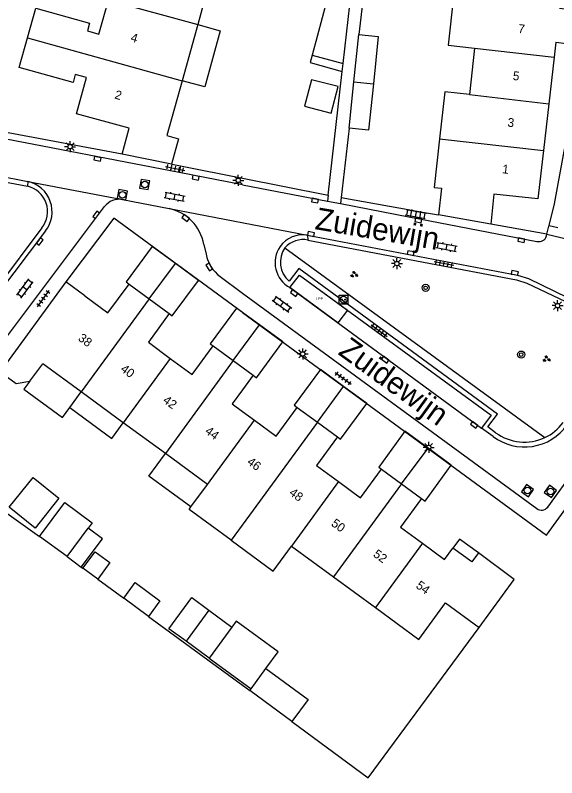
# Model space of a CAD drawing. Extents: x 136000 to 141014, y 402000 to 403500.
# Drawn here: x 138974.3 to 139035.6, y 402240.6 to 402326.9 of the extents above; entities that cross this region are included whole.
import ezdxf

# ---------------------------------------------------------------- set-up
doc = ezdxf.new("R2010")
doc.units = 0
for name, color, linetype in [('bp-grn-parkeervak', 7, 'Continuous'), ('gg-afsc-erfafscheiding', 7, 'Continuous'), ('gg-afsc-muur', 7, 'Continuous'), ('gg-anno-huisnummerreeks BGT', 7, 'Continuous'), ('gg-anno-openbare ruimte label', 7, 'Continuous'), ('gg-bbg-bijgebouw', 7, 'Continuous'), ('gg-bbg-gedigitaliseerde bebouwing', 7, 'Continuous'), ('gg-bbg-gedigitaliseerde bijgebouw', 7, 'Continuous'), ('gg-bbg-hoofdgebouw', 7, 'Continuous'), ('gg-bbg-luifel en loopbrug', 7, 'Continuous'), ('gg-bbg-tussenscheiding', 7, 'Continuous'), ('gg-knt-verharding', 7, 'Continuous'), ('gg-knt-verharding nz', 7, 'Continuous'), ('gt-grn-groengrens', 7, 'Continuous'), ('gt-grn-weggrens', 7, 'Continuous'), ('gt-symb-boom', 7, 'Continuous'), ('gt-symb-groenvak', 7, 'Continuous'), ('gt-symb-klinker verharding', 7, 'Continuous'), ('gt-symb-kolk', 7, 'Continuous'), ('gt-symb-laadpunt elektrisch vervoer', 7, 'Continuous'), ('gt-symb-lichtmast', 7, 'Continuous'), ('gt-symb-rioolschacht', 7, 'Continuous'), ('gt-symb-tegel verharding', 7, 'Continuous'), ('kenmerkpunt laadpunt parkeerplaats', 7, 'Continuous')]:
    doc.layers.add(name, color=color, linetype=linetype)

# ---------------------------------------------------------------- blocks, each defined once
blk = doc.blocks.new('gt0-KOLK')
at = {"layer": 'gt-symb-kolk'}
blk.add_lwpolyline([(0, 0), (0.375, 0), (0.375, 0.4), (-0.375, 0.4), (-0.375, 0), (0, 0)], dxfattribs=at)
blk = doc.blocks.new('gt0-LMAST')
at = {"layer": 'gt-symb-lichtmast'}
for p, q in [((-0.182, 0.173), (-0.447, 0.438)), ((-0.005, 0.246), (-0.005, 0.621)), ((0.172, 0.173), (0.437, 0.438)), ((-0.255, -0.004), (-0.63, -0.004)), ((-0.182, -0.181), (-0.447, -0.446)), ((-0.005, -0.254), (-0.005, -0.629)), ((0.437, -0.446), (0.172, -0.181)), ((0.245, -0.004), (0.62, -0.004))]:
    blk.add_line(p, q, dxfattribs=at)
blk.add_circle((-0.005, -0.004), 0.25, dxfattribs=at)
blk = doc.blocks.new('gt0-KL1')
at = {"layer": 'gt-symb-klinker verharding'}
for p, q in [((-1.15, 0.3), (1.15, 0.3)), ((-1, -0.3), (-1, 0.3)), ((-0.5, 0.3), (-0.5, 0.45)), ((0, -0.3), (0, 0.3)), ((0.5, 0.3), (0.5, 0.45)), ((1, -0.3), (1, 0.3)), ((-1.15, -0.3), (1.15, -0.3)), ((-0.5, -0.45), (-0.5, -0.3)), ((0.5, -0.45), (0.5, -0.3))]:
    blk.add_line(p, q, dxfattribs=at)
blk = doc.blocks.new('gt0-BOOM')
at = {"layer": 'gt-symb-boom'}
for radius in [0.4, 0.2]:
    blk.add_circle((0, 0), radius, dxfattribs=at)
blk = doc.blocks.new('gt0-GRVAK')
at = {"layer": 'gt-symb-groenvak'}
for p, q in [((-0.11, 0.189), (-0.228, 0.24)), ((-0.182, 0.153), (0.088, 0.153)), ((-0.091, 0.211), (-0.156, 0.322)), ((-0.047, 0.214), (-0.047, 0.393)), ((-0.004, 0.211), (0.061, 0.322)), ((0.015, 0.189), (0.133, 0.24)), ((0.262, -0.052), (0.197, 0.059)), ((0.305, -0.049), (0.305, 0.13)), ((0.349, -0.052), (0.414, 0.059)), ((-0.245, -0.228), (-0.363, -0.177)), ((-0.318, -0.264), (-0.047, -0.264)), ((-0.226, -0.206), (-0.291, -0.095)), ((-0.183, -0.203), (-0.183, -0.024)), ((-0.139, -0.206), (-0.074, -0.095)), ((-0.12, -0.228), (-0.002, -0.177)), ((0.243, -0.074), (0.125, -0.023)), ((0.17, -0.11), (0.441, -0.11)), ((0.368, -0.074), (0.486, -0.023))]:
    blk.add_line(p, q, dxfattribs=at)
blk = doc.blocks.new('gt0-TEG1')
at = {"layer": 'gt-symb-tegel verharding'}
for p, q in [((-1.125, 0), (1.125, 0)), ((-0.9, -0.25), (-0.9, 0.25)), ((-0.45, -0.25), (-0.45, 0.25)), ((0, -0.25), (0, 0.25)), ((0.45, -0.25), (0.45, 0.25)), ((0.9, -0.25), (0.9, 0.25))]:
    blk.add_line(p, q, dxfattribs=at)
blk = doc.blocks.new('gt0-LEV')
at = {"layer": 'gt-symb-laadpunt elektrisch vervoer'}
blk.add_lwpolyline([(-0.486, 0.501), (0.486, 0.501), (0.486, -0.499), (-0.486, -0.499)], close=True, dxfattribs=at)
for centre, radius in [((0, 0), 0.393), ((-0.186, 0), 0.0566), ((0.186, 0), 0.0566)]:
    blk.add_circle(centre, radius, dxfattribs=at)
blk = doc.blocks.new('gt0-RS')
at = {"layer": 'gt-symb-rioolschacht'}
blk.add_lwpolyline([(-0.5, -0.5), (0.5, -0.5), (0.5, 0.5), (-0.5, 0.5)], close=True, dxfattribs=at)
blk.add_circle((0, 0), 0.375, dxfattribs=at)

msp = doc.modelspace()

# ---------------------------------------------------------------- linework, layer by layer
at = {"layer": 'bp-grn-parkeervak'}
msp.add_lwpolyline([(139010.774, 402292.141), (139005.35, 402296.118), (139006.451, 402297.534), (139011.869, 402293.573), (139010.774, 402292.141)], dxfattribs=at)
at = {"layer": 'gg-afsc-erfafscheiding'}
for p, q in [((138986.375, 402311.213), (138969.193, 402314.426)), ((139009.685, 402306.576), (139009.608, 402305.899)), ((139011.148, 402306.3), (139011.071, 402305.618)), ((138968.089, 402274.277), (138977.017, 402267.945)), ((138981.74, 402264.484), (138981.923, 402264.35)), ((138983.596, 402263.124), (138986.542, 402260.965)), ((138989.346, 402258.91), (139000.808, 402250.509))]:
    msp.add_line(p, q, dxfattribs=at)
msp.add_lwpolyline([(139005.572, 402247.019), (139014.193, 402240.649), (139026.765, 402257.662)], dxfattribs=at)
at = {"layer": 'gg-afsc-muur'}
for p, q in [((139015.203, 402341.648), (139013.147, 402324.757)), ((139009.685, 402306.576), (139011.272, 402320.591)), ((139012.048, 402314.151), (139011.148, 402306.3)), ((138991.939, 402310.102), (138991.988, 402310.092)), ((138991.988, 402310.092), (138992.967, 402309.898)), ((138992.967, 402309.898), (139000, 402308.5)), ((139000, 402308.5), (139009.685, 402306.576)), ((139011.148, 402306.3), (139019.169, 402304.877)), ((139019.169, 402304.877), (139020.126, 402304.708)), ((139020.126, 402304.708), (139022.166, 402304.346))]:
    msp.add_line(p, q, dxfattribs=at)
at = {"layer": 'gg-bbg-bijgebouw'}
for p, q in [((139012.594, 402319.421), (139013.147, 402324.757)), ((139012.048, 402314.151), (139012.594, 402319.421))]:
    msp.add_line(p, q, dxfattribs=at)
for points in [[(139013.147, 402324.757), (139015.349, 402324.529), (139014.796, 402319.194)], [(139014.796, 402319.194), (139014.249, 402313.923), (139012.048, 402314.151)]]:
    msp.add_lwpolyline(points, dxfattribs=at)
at = {"layer": 'gg-bbg-gedigitaliseerde bebouwing'}
msp.add_line((138975.915, 402285.53), (138977.374, 402287.505), dxfattribs=at)
for points in [[(138972.555, 402286.604), (138974.383, 402285.265), (138975.915, 402285.53)], [(138998.697, 402267.532), (139003.456, 402264.045), (139005.531, 402266.876)]]:
    msp.add_lwpolyline(points, dxfattribs=at)
at = {"layer": 'gg-bbg-gedigitaliseerde bijgebouw'}
for p, q in [((139009.581, 402328.798), (139007.874, 402322.422)), ((139011.373, 402321.485), (139012.124, 402328.117)), ((139007.874, 402322.422), (139011.373, 402321.485)), ((138980.132, 402265.674), (138982.512, 402268.889)), ((138980.132, 402265.674), (138981.74, 402264.484)), ((138983.596, 402263.124), (138981.923, 402264.35)), ((138989.346, 402258.91), (138986.542, 402260.965)), ((138996.176, 402259.609), (138993.596, 402256.088)), ((139000.948, 402250.701), (139002.64, 402253.009)), ((139000.808, 402250.509), (139000.948, 402250.701)), ((139005.572, 402247.019), (139000.808, 402250.509))]:
    msp.add_line(p, q, dxfattribs=at)
for points in [[(139007.79, 402319.644), (139007.013, 402316.637), (139010.02, 402315.86), (139010.797, 402318.867), (139007.79, 402319.644)], [(138973.573, 402271.259), (138976.275, 402274.628), (138979.205, 402272.278), (138976.502, 402268.909), (138973.573, 402271.259)], [(138981.74, 402264.484), (138984.12, 402267.699), (138982.512, 402268.889)], [(138981.923, 402264.35), (138983.293, 402266.219), (138984.966, 402264.993), (138983.596, 402263.124)], [(138986.542, 402260.965), (138987.844, 402262.736), (138990.645, 402260.683), (138989.346, 402258.91)], [(138993.596, 402256.088), (138991.657, 402257.509), (138994.237, 402261.03), (138996.176, 402259.609)], [(139002.64, 402253.009), (139007.408, 402249.515), (139005.572, 402247.019)]]:
    msp.add_lwpolyline(points, dxfattribs=at)
at = {"layer": 'gg-bbg-hoofdgebouw'}
for p, q in [((138996.679, 402332.253), (138994.917, 402325.892)), ((138994.917, 402325.892), (138993.156, 402319.532)), ((139035.44, 402323.887), (139035.25, 402322.212)), ((139026.255, 402323.23), (139025.666, 402317.967)), ((139035.25, 402322.212), (139034.651, 402316.926)), ((139034.651, 402316.926), (139034.054, 402311.65)), ((138991.939, 402310.102), (138986.375, 402311.213)), ((139028.087, 402303.288), (139022.166, 402304.346)), ((138979.995, 402296.761), (138972.555, 402286.604)), ((138982.141, 402295.189), (138979.995, 402296.761)), ((138987.156, 402296.495), (138989.416, 402294.835)), ((138989.416, 402294.835), (138991.681, 402293.171)), ((138996.663, 402289.517), (138998.929, 402287.855)), ((138981.725, 402284.317), (138977.374, 402287.505)), ((138998.929, 402287.855), (139001.195, 402286.193)), ((139001.195, 402286.193), (139000, 402284.563)), ((138986.493, 402280.824), (138981.725, 402284.317)), ((139000, 402282.1), (139001.329, 402281.125)), ((139006.192, 402282.555), (139008.459, 402280.894)), ((138991.253, 402277.337), (138986.493, 402280.824)), ((139008.459, 402280.894), (139010.725, 402279.234)), ((138996.012, 402273.85), (138991.253, 402277.337)), ((139015.711, 402275.567), (139017.979, 402273.914)), ((138994.144, 402271.301), (138996.012, 402273.85)), ((139017.979, 402273.914), (139020.251, 402272.259)), ((139020.251, 402272.259), (139017.876, 402269.013)), ((139017.876, 402269.013), (139020.352, 402267.198)), ((139005.531, 402266.876), (139010.29, 402263.389)), ((139010.29, 402263.389), (139015.049, 402259.902)), ((139015.049, 402259.902), (139019.948, 402256.313))]:
    msp.add_line(p, q, dxfattribs=at)
for points in [[(139028.197, 402331.601), (139025.289, 402331.951), (139024.935, 402328.931), (139023.871, 402329.07), (139023.257, 402323.572), (139026.255, 402323.23)], [(138975.639, 402324.377), (138976.573, 402327.743), (138982.684, 402326.045), (138982.44, 402325.168), (138983.731, 402324.809), (138984.806, 402328.683)], [(139035.44, 402323.887), (139036.917, 402323.72), (139037.229, 402326.593), (139037.275, 402326.588), (139037.382, 402327.524), (139035.871, 402327.697)], [(138986.375, 402311.213), (138987.173, 402314.145), (138981.213, 402315.794), (138982.344, 402319.88), (138981.046, 402320.219), (138980.804, 402319.342), (138974.709, 402321.024), (138975.639, 402324.377)], [(138993.156, 402319.532), (138991.434, 402313.317), (138992.742, 402312.948), (138991.939, 402310.102)], [(139025.666, 402317.967), (139022.905, 402318.277), (139022.3, 402312.968)], [(139022.3, 402312.968), (139021.671, 402307.443), (139022.498, 402307.376), (139022.166, 402304.346)], [(139034.054, 402311.65), (139033.432, 402306.158), (139028.454, 402306.702), (139028.087, 402303.288)], [(138982.141, 402295.189), (138984.759, 402293.257), (138987.156, 402296.495)], [(138991.681, 402293.171), (138989.329, 402289.937), (138991.808, 402288.106)], [(138991.808, 402288.106), (138994.286, 402286.277), (138996.663, 402289.517)], [(139000, 402284.563), (138998.826, 402282.961), (139000, 402282.1)], [(139001.329, 402281.125), (139003.814, 402279.303), (139006.192, 402282.555)], [(139010.725, 402279.234), (139008.355, 402275.985), (139010.852, 402274.158)], [(139010.852, 402274.158), (139013.338, 402272.34), (139015.711, 402275.567)], [(138998.697, 402267.532), (138993.937, 402271.019), (138994.144, 402271.301)], [(139020.352, 402267.198), (139022.869, 402265.353), (139023.781, 402266.631)], [(139026.686, 402266.096), (139025.954, 402265.081), (139023.781, 402266.631)], [(139026.765, 402257.662), (139030.754, 402263.095), (139026.686, 402266.096)], [(139019.948, 402256.313), (139022.975, 402260.445), (139026.765, 402257.662)]]:
    msp.add_lwpolyline(points, dxfattribs=at)
at = {"layer": 'gg-bbg-luifel en loopbrug'}
for p, q in [((139011.272, 402320.591), (139011.373, 402321.485)), ((138989.416, 402294.835), (138992.387, 402298.852)), ((138998.929, 402287.855), (139001.912, 402291.889)), ((139008.459, 402280.894), (139011.423, 402284.934)), ((138980.426, 402282.543), (138981.725, 402284.317)), ((139017.979, 402273.914), (139020.996, 402277.937)), ((138980.132, 402265.674), (138977.017, 402267.945)), ((138996.176, 402259.609), (138998.786, 402257.697)), ((138998.786, 402257.697), (138996.206, 402254.176)), ((138996.206, 402254.176), (138993.596, 402256.088)), ((138996.206, 402254.176), (139000.948, 402250.701))]:
    msp.add_line(p, q, dxfattribs=at)
for points in [[(138994.917, 402325.892), (138997.467, 402325.186), (138995.706, 402318.826), (138993.156, 402319.532)], [(139007.874, 402322.422), (139007.645, 402321.595), (139011.272, 402320.591)], [(138992.387, 402298.852), (138989.763, 402300.77), (138986.808, 402296.753), (138987.156, 402296.495)], [(138991.681, 402293.171), (138992.037, 402292.909), (138995.01, 402296.934), (138992.387, 402298.852)], [(139001.912, 402291.889), (138999.288, 402293.807), (138996.312, 402289.774), (138996.663, 402289.517)], [(139001.195, 402286.193), (139001.565, 402285.922), (139004.535, 402289.97), (139001.912, 402291.889)], [(139011.423, 402284.934), (139008.799, 402286.852), (139005.838, 402282.814), (139006.192, 402282.555)], [(138975.915, 402285.53), (138975.25, 402284.63), (138979.612, 402281.434), (138980.426, 402282.543)], [(139010.725, 402279.234), (139011.086, 402278.97), (139014.046, 402283.016), (139011.423, 402284.934)], [(138980.426, 402282.543), (138985.193, 402279.05), (138986.493, 402280.824)], [(139020.996, 402277.937), (139018.372, 402279.855), (139015.402, 402275.794), (139015.711, 402275.567)], [(139020.251, 402272.259), (139020.65, 402271.968), (139023.619, 402276.019), (139020.996, 402277.937)], [(138994.144, 402271.301), (138989.385, 402274.788), (138991.253, 402277.337)], [(138977.017, 402267.945), (138979.873, 402271.803), (138982.971, 402269.51), (138982.512, 402268.889)], [(139026.686, 402266.096), (139024.541, 402267.668), (139023.781, 402266.631)], [(139002.64, 402253.009), (139004.025, 402254.9), (138999.283, 402258.375), (138998.786, 402257.697)]]:
    msp.add_lwpolyline(points, dxfattribs=at)
at = {"layer": 'gg-bbg-tussenscheiding'}
for p, q in [((138984.806, 402328.683), (138994.917, 402325.892)), ((138975.639, 402324.377), (138993.156, 402319.532)), ((139026.255, 402323.23), (139035.25, 402322.212)), ((139012.594, 402319.421), (139014.796, 402319.194)), ((139025.666, 402317.967), (139034.651, 402316.926)), ((139022.3, 402312.968), (139034.054, 402311.65)), ((138989.416, 402294.835), (138981.725, 402284.317)), ((138991.808, 402288.106), (138986.493, 402280.824)), ((138998.929, 402287.855), (138991.253, 402277.337)), ((138996.012, 402273.85), (139001.329, 402281.125)), ((139010.852, 402274.158), (139005.531, 402266.876)), ((139017.979, 402273.914), (139010.29, 402263.389)), ((139020.352, 402267.198), (139015.049, 402259.902))]:
    msp.add_line(p, q, dxfattribs=at)
msp.add_lwpolyline([(139008.459, 402280.894), (139000.771, 402270.363), (138998.697, 402267.532)], dxfattribs=at)
at = {"layer": 'gg-knt-verharding'}
for p, q in [((138941.954, 402314.084), (138975.636, 402307.603)), ((138991.834, 402309.317), (138969.532, 402313.614)), ((138991.988, 402310.092), (138991.834, 402309.317)), ((138992.967, 402309.898), (138992.815, 402309.128)), ((138968.694, 402309.476), (138975.689, 402308.122)), ((138992.815, 402309.128), (138991.834, 402309.317)), ((139000, 402307.744), (138992.815, 402309.128)), ((139000, 402307.744), (139009.608, 402305.899)), ((138986.397, 402306.08), (138991.68, 402305.074)), ((139009.608, 402305.899), (139011.071, 402305.618)), ((139011.071, 402305.618), (139019.004, 402304.094)), ((138970.049, 402286.24), (138984.358, 402305.281)), ((139019.004, 402304.094), (139019.169, 402304.877)), ((139020.126, 402304.708), (139020.006, 402303.902)), ((139019.004, 402304.094), (139020.006, 402303.902)), ((139020.006, 402303.902), (139033.319, 402301.345)), ((138977.269, 402302.876), (138970.619, 402294.034)), ((139034.447, 402302.158), (139034.678, 402303.06)), ((139034.702, 402303.154), (139034.678, 402303.06)), ((138977.682, 402302.527), (138971.027, 402293.724)), ((139034.396, 402301.959), (139034.447, 402302.158)), ((138995.624, 402301.015), (138995.867, 402299.916)), ((138997.444, 402297.37), (139000, 402295.48)), ((139000, 402295.48), (139033.288, 402271.112)), ((139034.538, 402271.271), (139049.86, 402292.448)), ((139028.357, 402279.269), (139027.046, 402280.211))]:
    msp.add_line(p, q, dxfattribs=at)
for points in [[(139034.702, 402303.154), (139035.312, 402305.584), (139039.825, 402330.273), (139040.124, 402333.256), (139040.485, 402338.331), (139040.924, 402341.979), (139041.478, 402345.612), (139041.842, 402347.794), (139042.245, 402349.971), (139042.838, 402352.845), (139043.5, 402355.71), (139046.158, 402363.622), (139063.717, 402408.521), (139065.801, 402416.111)], [(139000, 402293.302), (138985.412, 402303.985), (138979.995, 402296.761)], [(139007.332, 402302.058), (139031.107, 402297.518), (139032.353, 402297.138), (139036.785, 402295.017), (139038.689, 402294.259)], [(139007.396, 402301.497), (139031.019, 402296.987), (139032.164, 402296.629), (139036.555, 402294.537), (139038.499, 402293.748)], [(139028.642, 402279.698), (139027.764, 402280.348), (139028.853, 402281.794), (139006.357, 402298.27), (139005.253, 402296.832)], [(139005.35, 402296.118), (139006.451, 402297.534), (139028.122, 402281.69), (139027.046, 402280.211)], [(139000, 402293.302), (139034.39, 402268.117), (139050.94, 402290.877)]]:
    msp.add_lwpolyline(points, dxfattribs=at)
for centre, radius, start, end in [((138974.92, 402304.696), 3.512, 321.86263, 77.35028), ((138974.974, 402304.729), 2.949, 321.07936, 77.03683), ((138986.025, 402304.029), 2.085, 79.7104, 143.08593), ((138990.531, 402300.011), 5.191, 11.14569, 77.20779), ((139006.826, 402298.932), 3.166, 80.80031, 144.81235), ((139033.533, 402302.222), 0.902, 256.30239, 343.07272), ((139006.84, 402298.831), 2.723, 78.21847, 138.7702), ((139006.887, 402298.939), 3.213, 145.5469, 241.4128), ((139007.117, 402298.984), 2.847, 144.76558, 229.09025), ((138999.977, 402300.701), 4.185, 190.80711, 232.74129), ((139031.903, 402283.951), 5.874, 232.86028, 324.90104), ((139031.89, 402283.993), 5.386, 295.67116, 324.40118), ((139031.907, 402284.158), 5.528, 233.79342, 294.7671), ((139033.832, 402271.828), 0.9, 232.78941, 321.70878)]:
    msp.add_arc(centre, radius, start, end, dxfattribs=at)
at = {"layer": 'gg-knt-verharding nz'}
for p, q in [((139034.702, 402303.154), (139035.673, 402302.915)), ((139005.35, 402296.118), (139027.046, 402280.211))]:
    msp.add_line(p, q, dxfattribs=at)
at = {"layer": 'gt-grn-groengrens'}
for p, q in [((139034.447, 402302.158), (139028.087, 402303.288)), ((139004.792, 402300.626), (139034.223, 402279.139))]:
    msp.add_line(p, q, dxfattribs=at)
at = {"layer": 'gt-grn-weggrens'}
for p, q in [((138975.689, 402308.122), (138975.636, 402307.603)), ((138975.689, 402308.122), (138986.397, 402306.08)), ((138991.68, 402305.074), (139007.332, 402302.058)), ((139007.332, 402302.058), (139007.396, 402301.497)), ((139034.447, 402302.158), (139040.472, 402300.697))]:
    msp.add_line(p, q, dxfattribs=at)

# ---------------------------------------------------------------- block references
at = {"layer": 'gt-symb-boom', "rotation": 90}
for p in [(139020.715, 402296.092), (139031.531, 402288.539)]:
    msp.add_blockref('gt0-BOOM', p, dxfattribs=at)
at = {"layer": 'gt-symb-groenvak', "rotation": -10.894182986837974}
for p in [(139012.616, 402297.597), (139034.384, 402288.032)]:
    msp.add_blockref('gt0-GRVAK', p, dxfattribs=at)
at = {"layer": 'gt-symb-klinker verharding'}
for p, rotation in [((138992.296, 402306.394), -10.837910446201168), ((139019.577, 402304.413), 169.63367739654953), ((139023.109, 402300.721), -10.894182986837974), ((138975.363, 402296.019), 53.049872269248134), ((139004.462, 402294.242), -36.21688464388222)]:
    msp.add_blockref('gt0-KL1', p, dxfattribs=dict(at, rotation=rotation))
at = {"layer": 'gt-symb-kolk'}
for p, rotation in [((138983.614, 402310.888), 169.0495657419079), ((138994.714, 402308.757), 169.0495657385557), ((139008.237, 402306.166), 169.10581701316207), ((138983.581, 402304.243), 53.049872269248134), ((138993.671, 402304.148), 142.84362584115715), ((139019.919, 402303.93), 169.16208955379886), ((139007.7, 402301.988), -10.837910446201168), ((138976.876, 402301.449), -126.7896996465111), ((139031.583, 402301.685), 169.16208955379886), ((139018.986, 402299.835), -10.837910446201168), ((138996.388, 402298.557), 120.87529168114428), ((139030.765, 402297.585), -11.073871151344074), ((139005.957, 402295.666), 143.33640752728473), ((139016.243, 402288.123), 143.70304105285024), ((139026.334, 402280.747), 143.7831153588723)]:
    msp.add_blockref('gt0-KOLK', p, dxfattribs=dict(at, rotation=rotation))
at = {"layer": 'gt-symb-laadpunt elektrisch vervoer'}
msp.add_blockref('gt0-LEV', (139011.422, 402294.761), dxfattribs=at)
at = {"layer": 'gt-symb-lichtmast'}
for p in [(138980.477, 402312.069), (138999.513, 402308.261), (139017.464, 402298.845), (139035.654, 402294.08), (139006.807, 402288.62), (139021.067, 402278.04)]:
    msp.add_blockref('gt0-LMAST', p, dxfattribs=at)
at = {"layer": 'gt-symb-rioolschacht'}
for p, rotation in [((138988.924, 402307.788), -10.602058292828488), ((138986.394, 402306.623), -10.602058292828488), ((139032.248, 402273.145), 55.26137471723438), ((139034.838, 402273.048), 53.98947459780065)]:
    msp.add_blockref('gt0-RS', p, dxfattribs=dict(at, rotation=rotation))
at = {"layer": 'gt-symb-tegel verharding'}
for p, rotation in [((138992.372, 402309.609), -11.47848203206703), ((139022.796, 402298.856), -10.837910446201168), ((138977.431, 402294.863), 53.98947459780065), ((139015.443, 402291.255), -36.17064413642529), ((139011.392, 402285.837), -36.21688464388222)]:
    msp.add_blockref('gt0-TEG1', p, dxfattribs=dict(at, rotation=rotation))

# ---------------------------------------------------------------- texts
at = {"layer": 'gg-anno-huisnummerreeks BGT'}
for s, rotation, p in [('7', 353.6, (139031.144, 402324.951)), ('4', 344.5, (138987.256, 402324.002)), ('5', 353.5, (139030.541, 402319.626)), ('2', 344.5, (138985.442, 402317.532)), ('3', 353.6, (139029.943, 402314.343)), ('1', 353.5, (139029.345, 402309.066)), ('38', 323.6, (138981.297, 402290.22)), ('40', 323.5, (138986.101, 402286.727)), ('42', 323.6, (138990.89, 402283.19)), ('44', 323.7, (138995.66, 402279.703)), ('46', 323.7, (139000.418, 402276.214)), ('48', 323.8, (139005.183, 402272.73)), ('50', 323.8, (139009.946, 402269.246)), ('52', 323.8, (139014.694, 402265.766)), ('54', 323.8, (139019.531, 402262.221))]:
    msp.add_text(s, height=1, rotation=rotation, dxfattribs=at).set_placement(p)
at = {"layer": 'gg-anno-openbare ruimte label'}
for rotation, p in [(350.3, (139008.094, 402302.745)), (324.1, (139010.697, 402288.638))]:
    msp.add_text('Zuidewijn', height=2.5, rotation=rotation, dxfattribs=at).set_placement(p)
at = {"layer": 'kenmerkpunt laadpunt parkeerplaats'}
msp.add_text('LPP', height=0.3, dxfattribs=at).set_placement((139008.316, 402294.701))

doc.saveas('drawing.dxf')
